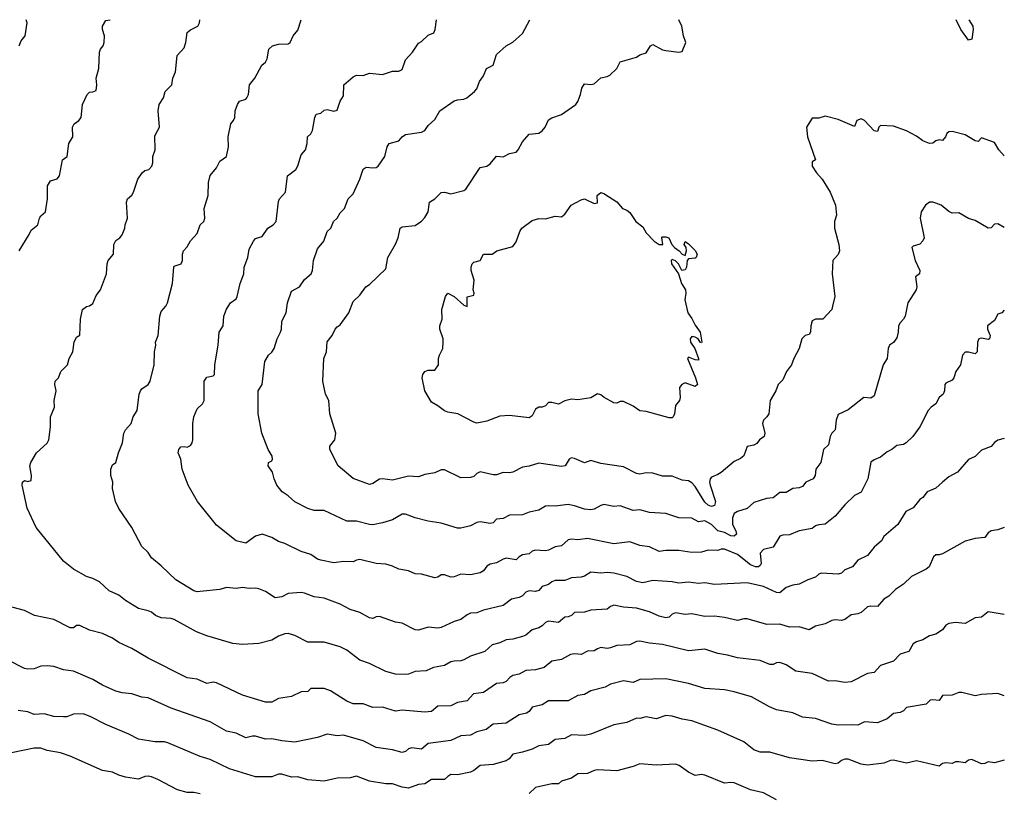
# Model space of a CAD drawing. Header units: metres. Extents: x -51132 to -49532, y -231222 to -229437.
# Tile 691 of 691: x -49683 to -49532, y -229556 to -229437. Entities that reach past the tile are written whole.
import ezdxf

# ---------------------------------------------------------------- set-up
doc = ezdxf.new("R2010")
doc.units = ezdxf.units.M
for name, color, linetype in [('CONTOUR_HALF', 8, 'Continuous'), ('CONTOUR_INDEX', 1, 'Continuous'), ('CONTOUR_INTER', 3, 'Continuous')]:
    doc.layers.add(name, color=color, linetype=linetype)

msp = doc.modelspace()

# ---------------------------------------------------------------- linework, layer by layer
at = {"layer": 'CONTOUR_HALF'}
for points, elevation in [([(-49682.9, -229472.26), (-49681.36, -229469.76), (-49681.08, -229469.09), (-49680.02, -229468.26), (-49679.79, -229467.26), (-49679.58, -229466.9), (-49678.88, -229466.26), (-49678.56, -229464.26), (-49678.55, -229462.26), (-49678.08, -229461.48), (-49677.08, -229461.22), (-49676.73, -229460.76), (-49676.23, -229458.26), (-49675.52, -229457.76), (-49675.26, -229455.76), (-49674.68, -229454.76), (-49674.69, -229453.26), (-49674.46, -229452.76), (-49673.73, -229452.26), (-49673.38, -229451.76), (-49673.16, -229449.76), (-49672.48, -229448.26), (-49672.08, -229447.87), (-49671.58, -229447.85), (-49671.08, -229447.65), (-49670.96, -229446.76), (-49671.06, -229445.76), (-49670.66, -229444.26), (-49670.59, -229441.76), (-49670.39, -229441.26), (-49669.98, -229440.76), (-49669.86, -229440.26), (-49669.82, -229439.26), (-49670.09, -229438.26), (-49670.09, -229437.76), (-49669.58, -229436.9), (-49668.94, -229436.76)], 82.5), ([(-49531.58, -229501.08), (-49532.58, -229501.31), (-49533.08, -229501.68), (-49533.58, -229502.32), (-49535.08, -229502.87), (-49536.08, -229503.83), (-49537.08, -229504.29), (-49538.78, -229506.26), (-49540.08, -229506.98), (-49541.1, -229507.76), (-49542.08, -229508.71), (-49543.43, -229509.26), (-49544.08, -229510.14), (-49544.58, -229510.46), (-49545.58, -229511.72), (-49546.72, -229512.26), (-49547.95, -229514.26), (-49550.08, -229516.13), (-49550.46, -229516.76), (-49551.58, -229517.77), (-49552.58, -229519.02), (-49554.08, -229519.73), (-49554.91, -229520.76), (-49556.08, -229521.25), (-49556.58, -229521.76), (-49557.08, -229521.91), (-49559.69, -229521.76), (-49560.08, -229521.91), (-49560.58, -229522.36), (-49561.76, -229522.76), (-49563.08, -229523.46), (-49564.08, -229523.6), (-49565.08, -229523.93), (-49566.08, -229524.76), (-49566.58, -229524.7), (-49568.58, -229523.78), (-49571.08, -229523.23), (-49576.08, -229523.48), (-49577.58, -229523.23), (-49578.58, -229523.36), (-49580.08, -229523.11), (-49581.58, -229523.26), (-49582.58, -229523.09), (-49585.58, -229522.89), (-49587.08, -229523.24), (-49588.08, -229523.04), (-49589.58, -229522.27), (-49591.58, -229521.76), (-49592.58, -229521.66), (-49593.58, -229521.75), (-49595.08, -229521.58), (-49596.08, -229522.23), (-49596.58, -229522.37), (-49598.08, -229522.47), (-49599.08, -229522.87), (-49600.58, -229522.86), (-49601.08, -229523.06), (-49601.58, -229523.48), (-49602.58, -229523.79), (-49603.08, -229524.4), (-49603.58, -229524.57), (-49604.58, -229524.47), (-49605.08, -229524.69), (-49605.58, -229525.21), (-49606.08, -229525.47), (-49607.28, -229525.76), (-49608.58, -229526.74), (-49611.58, -229527.41), (-49612.58, -229527.83), (-49613.58, -229527.91), (-49614.08, -229528.13), (-49615.08, -229528.89), (-49616.08, -229529.19), (-49618.08, -229530.11), (-49618.58, -229530.21), (-49620.08, -229530.05), (-49621.58, -229530.51), (-49622.08, -229530.44), (-49624.08, -229529.41), (-49625.08, -229529.26), (-49627.58, -229528.38), (-49628.08, -229528.45), (-49628.58, -229528.7), (-49629.08, -229528.6), (-49630.58, -229527.8), (-49632.08, -229527.32), (-49633.58, -229526.53), (-49636.08, -229525.57), (-49637.58, -229525.39), (-49639.08, -229524.81), (-49639.58, -229524.74), (-49641.58, -229524.89), (-49642.58, -229525.37), (-49643.58, -229525.52), (-49645.08, -229524.58), (-49646.08, -229524.15), (-49646.58, -229524.07), (-49647.58, -229524.11), (-49648.58, -229523.97), (-49649.58, -229524.1), (-49651.08, -229523.94), (-49652.08, -229524.26), (-49655.08, -229524.59), (-49655.58, -229524.61), (-49656.08, -229524.46), (-49658.82, -229522.76), (-49661.08, -229520.61), (-49662.58, -229519.37), (-49663.08, -229518.56), (-49664.08, -229517.65), (-49665.58, -229514.76), (-49667.58, -229511.8), (-49668.09, -229510.76), (-49668.56, -229508.76), (-49668.51, -229507.76), (-49668.83, -229506.76), (-49668.85, -229505.76), (-49668.58, -229505.1), (-49668.04, -229504.76), (-49667.66, -229503.26), (-49667.02, -229501.76), (-49666.85, -229500.26), (-49666.58, -229499.72), (-49665.7, -229498.76), (-49665.4, -229497.76), (-49664.8, -229496.76), (-49664.49, -229494.26), (-49664.28, -229493.76), (-49664.08, -229493.45), (-49663.08, -229492.8), (-49662.8, -229492.26), (-49662.16, -229489.76), (-49662.14, -229487.76), (-49661.93, -229486.76), (-49661.95, -229486.26), (-49661.57, -229485.26), (-49661.3, -229482.26), (-49661.08, -229481.59), (-49660.36, -229480.76), (-49660.11, -229480.26), (-49659.37, -229477.26), (-49659.16, -229474.76), (-49659.08, -229474.62), (-49658.02, -229474.26), (-49657.82, -229473.76), (-49657.83, -229472.76), (-49657.66, -229472.26), (-49657.08, -229471.65), (-49656.58, -229470.73), (-49655.58, -229469.58), (-49655.09, -229468.26), (-49654.52, -229467.76), (-49654.4, -229467.26), (-49654.47, -229465.76), (-49653.88, -229463.76), (-49653.82, -229461.76), (-49653.58, -229460.66), (-49652.58, -229459.51), (-49652.08, -229458.46), (-49651.06, -229457.76), (-49650.75, -229456.26), (-49650.79, -229454.76), (-49650.41, -229452.76), (-49649.96, -229452.26), (-49649.8, -229451.76), (-49649.74, -229450.76), (-49649.36, -229449.76), (-49649.08, -229449.26), (-49648.08, -229448.97), (-49647.92, -229448.76), (-49647.67, -229448.26), (-49647.52, -229446.76), (-49646.7, -229445.76), (-49645.65, -229443.76), (-49645.08, -229443.26), (-49644.79, -229442.76), (-49644.58, -229441.26), (-49643.99, -229440.76), (-49643.08, -229440.5), (-49641.58, -229440.47), (-49641.27, -229440.26), (-49640.82, -229439.26), (-49640.08, -229438.35), (-49639.6, -229436.76)], 83.5), ([(-49531.58, -229468.66), (-49532.58, -229468.1), (-49533.08, -229468.15), (-49533.58, -229468.71), (-49534.08, -229468.75), (-49536.08, -229467.6), (-49537.08, -229467.31), (-49538.58, -229466.4), (-49539.58, -229466.45), (-49540.08, -229466.23), (-49541.29, -229465.26), (-49542.08, -229464.91), (-49542.58, -229464.77), (-49543.08, -229464.8), (-49543.67, -229465.26), (-49544.34, -229466.26), (-49544.49, -229467.26), (-49543.88, -229470.26), (-49544.08, -229470.73), (-49544.58, -229471.22), (-49545.58, -229471.54), (-49545.77, -229471.76), (-49545.25, -229473.76), (-49544.57, -229475.26), (-49544.59, -229475.76), (-49545.2, -229476.26), (-49545.02, -229477.76), (-49545.1, -229478.26), (-49546.39, -229480.26), (-49546.81, -229482.26), (-49547.05, -229482.76), (-49547.58, -229483.29), (-49547.82, -229483.76), (-49547.86, -229484.76), (-49548.08, -229485.61), (-49548.58, -229486.31), (-49549.22, -229486.76), (-49549.41, -229487.26), (-49549.57, -229488.76), (-49550.21, -229489.76), (-49551.58, -229494.51), (-49552.08, -229494.89), (-49553.15, -229494.76), (-49555.58, -229496.68), (-49557.08, -229497.4), (-49557.4, -229498.26), (-49557.56, -229499.76), (-49558.05, -229500.26), (-49558.33, -229500.76), (-49558.58, -229502.04), (-49559.33, -229502.76), (-49559.77, -229504.76), (-49560.51, -229505.76), (-49560.65, -229506.76), (-49560.94, -229507.26), (-49562.07, -229507.76), (-49562.58, -229508.43), (-49563.08, -229508.64), (-49564.08, -229508.73), (-49565.08, -229509.38), (-49566.08, -229509.37), (-49567.08, -229510.19), (-49568.11, -229510.26), (-49570.08, -229510.89), (-49571.08, -229511.84), (-49572.58, -229512.3), (-49573.08, -229512.57), (-49573.32, -229513.26), (-49573.33, -229514.26), (-49572.81, -229515.26), (-49572.71, -229515.76), (-49573.08, -229516.06), (-49573.58, -229516.03), (-49574.58, -229515.5), (-49575.58, -229515.25), (-49576.58, -229514.29), (-49577.58, -229513.72), (-49578.58, -229513.87), (-49579.58, -229513.29), (-49581.58, -229513.26), (-49583.58, -229512.58), (-49586.08, -229512.42), (-49587.58, -229512.04), (-49588.58, -229512.13), (-49590.58, -229511.41), (-49591.58, -229511.53), (-49593.08, -229511.23), (-49593.58, -229511.36), (-49594.58, -229511.94), (-49595.08, -229512.04), (-49596.08, -229511.92), (-49597.58, -229511.41), (-49598.58, -229511.22), (-49600.58, -229511.48), (-49601.58, -229511.39), (-49602.08, -229511.48), (-49603.08, -229512.06), (-49604.58, -229512.36), (-49605.58, -229512.8), (-49607.58, -229512.82), (-49608.58, -229513.35), (-49609.58, -229513.47), (-49610.08, -229514), (-49610.58, -229514.14), (-49612.08, -229513.88), (-49612.58, -229513.99), (-49613.58, -229514.49), (-49615.08, -229514.85), (-49615.58, -229514.82), (-49618.08, -229514.06), (-49620.08, -229513.78), (-49622.08, -229513.26), (-49623.58, -229512.71), (-49624.08, -229512.69), (-49625.58, -229513.55), (-49627.08, -229514.04), (-49628.58, -229514.31), (-49629.08, -229514.28), (-49631.08, -229513.75), (-49632.58, -229513.79), (-49636.08, -229512.13), (-49637.58, -229512.14), (-49638.58, -229511.8), (-49640.58, -229510.78), (-49641.58, -229509.88), (-49642.51, -229509.26), (-49643.31, -229508.26), (-49643.73, -229507.26), (-49643.97, -229506.26), (-49644.64, -229505.26), (-49644.59, -229504.76), (-49644.08, -229504.49), (-49643.98, -229504.26), (-49644.06, -229503.76), (-49644.68, -229502.76), (-49645.64, -229500.26), (-49646.18, -229497.26), (-49646.17, -229493.76), (-49645.57, -229492.76), (-49645.17, -229489.26), (-49644.6, -229488.26), (-49644.08, -229487.83), (-49643.72, -229487.26), (-49643.25, -229485.76), (-49642.75, -229484.76), (-49642.62, -229484.26), (-49642.58, -229483.05), (-49641.89, -229481.76), (-49641.7, -229480.26), (-49641.08, -229478.47), (-49639.85, -229477.76), (-49639.08, -229476.66), (-49638.07, -229475.76), (-49637.84, -229475.26), (-49637.67, -229473.76), (-49637.08, -229471.92), (-49636.13, -229470.76), (-49635.59, -229469.26), (-49635.04, -229468.76), (-49634.63, -229467.76), (-49634.05, -229467.26), (-49633.58, -229466.43), (-49632.92, -229465.76), (-49632.36, -229464.26), (-49631.58, -229463.51), (-49630.58, -229461.26), (-49630.08, -229459.69), (-49629.58, -229459.41), (-49628.58, -229459.52), (-49628.08, -229459.45), (-49627.76, -229459.26), (-49626.73, -229457.76), (-49626.37, -229456.26), (-49626.08, -229455.78), (-49624.58, -229455.37), (-49624.08, -229454.73), (-49623.58, -229454.4), (-49621.08, -229454.03), (-49620.59, -229453.76), (-49620.08, -229453.03), (-49619.08, -229452.07), (-49618.28, -229450.76), (-49616.08, -229449.22), (-49615.58, -229449.05), (-49614.58, -229448.96), (-49614.16, -229448.76), (-49612.96, -229447.76), (-49612.58, -229447.35), (-49612.17, -229446.26), (-49611.58, -229445.36), (-49611.14, -229444.26), (-49610.08, -229443.72), (-49609.58, -229442.12), (-49608.12, -229440.76), (-49607.08, -229440.2), (-49605.58, -229438.86), (-49604.45, -229436.76)], 84.5), ([(-49537.05, -229436.76), (-49536.43, -229437.76), (-49536.37, -229438.26), (-49536.55, -229439.76), (-49537.08, -229439.89), (-49538.24, -229438.26), (-49539, -229436.76)], 85.5), ([(-49594.11, -229463.76), (-49593.58, -229463.31), (-49593.08, -229463.44), (-49591.08, -229464.71), (-49590.21, -229465.76), (-49589.58, -229466.01), (-49589.08, -229466.38), (-49588.2, -229467.76), (-49587.08, -229468.56), (-49586.58, -229469.48), (-49585.37, -229470.76), (-49584.58, -229471.3), (-49584.05, -229471.26), (-49584.21, -229470.26), (-49584.08, -229470.09), (-49583.58, -229470.08), (-49583.13, -229470.26), (-49582.64, -229471.26), (-49582.23, -229471.76), (-49581.5, -229472.26), (-49581.08, -229472.74), (-49580.58, -229472.95), (-49580.4, -229472.26), (-49580.44, -229471.76), (-49580.76, -229471.26), (-49580.58, -229470.82), (-49580.08, -229471.17), (-49579.08, -229472.18), (-49578.75, -229472.76), (-49578.9, -229473.26), (-49579.08, -229473.39), (-49580.08, -229473.47), (-49580.28, -229473.76), (-49580.4, -229474.76), (-49580.58, -229475.19), (-49581.11, -229475.26), (-49581.65, -229474.26), (-49582.08, -229473.81), (-49582.58, -229473.59), (-49582.74, -229473.76), (-49582.68, -229474.26), (-49581.65, -229475.76), (-49581.19, -229477.26), (-49580.57, -229478.26), (-49580.49, -229478.76), (-49580.66, -229479.76), (-49580.17, -229481.76), (-49579.58, -229482.64), (-49579.08, -229483.68), (-49578.29, -229484.76), (-49578.02, -229486.26), (-49578.08, -229486.36), (-49578.29, -229486.26), (-49578.6, -229485.76), (-49579.08, -229485.53), (-49579.58, -229485.43), (-49579.86, -229485.76), (-49579.77, -229486.26), (-49579.13, -229487.26), (-49578.54, -229488.76), (-49578.58, -229489.02), (-49579.08, -229489), (-49580.08, -229488.59), (-49580.24, -229488.76), (-49579.02, -229491.76), (-49578.73, -229492.76), (-49579.08, -229493.11), (-49580.58, -229492.51), (-49581.14, -229492.76), (-49581.48, -229493.26), (-49581.35, -229494.76), (-49581.49, -229495.26), (-49582.08, -229496), (-49582.24, -229497.26), (-49582.46, -229497.76), (-49582.58, -229497.9), (-49583.08, -229497.9), (-49586.58, -229496.91), (-49587.58, -229496.81), (-49588.58, -229496.08), (-49590.08, -229495.38), (-49590.58, -229495.4), (-49591.08, -229495.64), (-49591.58, -229495.58), (-49593.06, -229494.76), (-49593.58, -229494.34), (-49594.08, -229494.2), (-49595.08, -229494.84), (-49597.08, -229495.14), (-49598.08, -229495.04), (-49599.08, -229495.31), (-49600.08, -229495.78), (-49601.08, -229495.54), (-49601.58, -229495.56), (-49602.08, -229496.04), (-49602.58, -229496.25), (-49603.08, -229496.27), (-49603.58, -229496.56), (-49604.08, -229497.57), (-49604.58, -229497.9), (-49607.58, -229497.55), (-49609.08, -229497.64), (-49611.08, -229498.4), (-49612.58, -229498.7), (-49613.08, -229498.56), (-49615.54, -229497.26), (-49617.08, -229497.01), (-49617.58, -229496.81), (-49618.58, -229496.06), (-49619.58, -229495.5), (-49620.58, -229493.76), (-49621, -229491.76), (-49620.89, -229491.26), (-49620.58, -229490.76), (-49620.08, -229490.56), (-49619.08, -229490.57), (-49618.5, -229489.76), (-49618.47, -229488.76), (-49618.36, -229488.26), (-49617.85, -229487.26), (-49617.78, -229486.26), (-49617.77, -229485.76), (-49618.3, -229484.26), (-49618.28, -229483.76), (-49617.92, -229482.76), (-49618, -229481.26), (-49617.4, -229479.26), (-49617.08, -229478.76), (-49616.08, -229479.24), (-49614.58, -229480.61), (-49614.08, -229480.8), (-49614.08, -229479.33), (-49613.08, -229479.05), (-49613.03, -229478.76), (-49613.16, -229478.26), (-49613, -229476.76), (-49613.46, -229475.26), (-49613.49, -229474.76), (-49613.33, -229474.26), (-49613.08, -229474.01), (-49612.1, -229473.76), (-49611.58, -229472.76), (-49610.24, -229472.76), (-49609.51, -229472.26), (-49607.08, -229471.59), (-49606.58, -229470.87), (-49606, -229469.26), (-49605.67, -229468.76), (-49604.08, -229467.58), (-49603.08, -229467.3), (-49602.08, -229467.36), (-49600.58, -229466.95), (-49599.58, -229467.02), (-49599.08, -229466.62), (-49598.13, -229465.26), (-49596.58, -229464.41), (-49596.08, -229464.28), (-49594.58, -229464.98), (-49594.08, -229464.89), (-49594.11, -229463.76)], 85.5), ([(-49531.58, -229528.08), (-49534.08, -229527.69), (-49535.08, -229528.5), (-49536.08, -229528.63), (-49537.58, -229529.46), (-49539.08, -229529.34), (-49540.08, -229529.46), (-49540.58, -229529.71), (-49541.08, -229530.45), (-49542.08, -229531.1), (-49543.08, -229531.37), (-49544.08, -229532.01), (-49545.08, -229532.31), (-49545.58, -229532.61), (-49546.25, -229533.76), (-49547.58, -229534.2), (-49548.58, -229535.26), (-49550.58, -229535.92), (-49551.58, -229536.98), (-49552.58, -229537.17), (-49555.08, -229538.45), (-49556.08, -229538.54), (-49557.58, -229538.29), (-49558.58, -229538.33), (-49561.08, -229537.15), (-49563.58, -229536.8), (-49565.08, -229535.84), (-49566.08, -229535.46), (-49566.58, -229535.53), (-49567.08, -229535.78), (-49567.58, -229535.8), (-49569.08, -229535.15), (-49572.58, -229534.73), (-49574.08, -229534.32), (-49575.58, -229534.11), (-49577.58, -229533.43), (-49580.08, -229533.69), (-49584.08, -229532.72), (-49586.08, -229532.52), (-49587.58, -229532.21), (-49588.08, -229532.23), (-49589.08, -229532.74), (-49591.08, -229532.84), (-49592.08, -229533.24), (-49592.58, -229533.3), (-49593.58, -229533.18), (-49594.08, -229533.35), (-49594.58, -229533.7), (-49595.58, -229533.72), (-49596.58, -229534.23), (-49597.58, -229534.15), (-49598.24, -229534.26), (-49599.58, -229534.99), (-49601.08, -229535.24), (-49602.27, -229536.26), (-49603.58, -229536.58), (-49605.08, -229536.7), (-49606.08, -229537.26), (-49607.08, -229537.45), (-49607.56, -229537.76), (-49608.08, -229538.4), (-49608.58, -229538.59), (-49609.58, -229538.69), (-49611.58, -229540.08), (-49613.11, -229540.26), (-49614.08, -229541.35), (-49615.58, -229541.62), (-49616.58, -229542.11), (-49618.58, -229542.18), (-49619.58, -229542.97), (-49620.58, -229543.09), (-49624.08, -229542.77), (-49625.08, -229542.96), (-49627.08, -229542.34), (-49628.58, -229542.38), (-49630.08, -229541.8), (-49631.58, -229541.82), (-49632.58, -229541.43), (-49635.08, -229539.82), (-49636.08, -229539.46), (-49638.08, -229539.46), (-49638.58, -229539.94), (-49639.58, -229539.97), (-49641.08, -229540.68), (-49643.08, -229541.01), (-49644.08, -229541.58), (-49645.08, -229541.56), (-49648.58, -229540.46), (-49652.58, -229538.6), (-49653.08, -229538.49), (-49654.08, -229538.67), (-49655.58, -229538.03), (-49657.08, -229537.84), (-49663.08, -229534.8), (-49665.58, -229533.32), (-49667.58, -229532.41), (-49668.58, -229531.74), (-49670.08, -229531.01), (-49672.08, -229530.48), (-49673.58, -229529.78), (-49674.08, -229529.8), (-49674.58, -229530.14), (-49675.08, -229530.12), (-49677.58, -229528.87), (-49680.53, -229528.26), (-49682.08, -229527.5), (-49684.58, -229526.8)], 82.5), ([(-49531.58, -229550.45), (-49533.08, -229550.86), (-49534.08, -229550.71), (-49534.58, -229551), (-49535.08, -229551.05), (-49536.58, -229550.38), (-49537.08, -229550.49), (-49537.58, -229550.85), (-49538.58, -229550.72), (-49539.08, -229550.73), (-49539.58, -229550.97), (-49540.58, -229550.87), (-49541.08, -229550.98), (-49541.58, -229551.41), (-49545.08, -229550.55), (-49546.58, -229550.93), (-49548.58, -229550.46), (-49549.08, -229550.51), (-49550.08, -229550.95), (-49552.58, -229551.25), (-49553.58, -229551.08), (-49555.58, -229550.31), (-49556.08, -229550.29), (-49556.58, -229550.51), (-49557.08, -229550.91), (-49557.58, -229551.02), (-49559.58, -229550.53), (-49561.08, -229550.62), (-49564.58, -229550.11), (-49567.58, -229549.24), (-49569.09, -229549.26), (-49570.08, -229548.86), (-49571.58, -229547.65), (-49575.58, -229545.84), (-49579.58, -229544.41), (-49581.08, -229544.15), (-49582.58, -229543.71), (-49583.58, -229543.6), (-49585.08, -229544.1), (-49586.58, -229543.81), (-49587.58, -229544.05), (-49588.08, -229544.03), (-49589.58, -229544.68), (-49591.58, -229545.05), (-49595.08, -229546.45), (-49596.08, -229546.67), (-49598.08, -229546.59), (-49599.08, -229547.13), (-49600.58, -229547.31), (-49601.58, -229548.08), (-49603.08, -229548.25), (-49604.08, -229548.76), (-49605.58, -229549.26), (-49607.08, -229549.56), (-49607.62, -229550.26), (-49608.08, -229550.57), (-49610.08, -229551.13), (-49612.08, -229551.3), (-49613.08, -229552.07), (-49613.58, -229552.3), (-49615.58, -229552.7), (-49616.58, -229552.69), (-49617.08, -229552.96), (-49617.58, -229553.42), (-49619.58, -229553.43), (-49620.58, -229554.09), (-49621.58, -229554.18), (-49623.08, -229554.75), (-49624.08, -229554.63), (-49625.58, -229554.12), (-49626.58, -229554.08), (-49629.08, -229553.69), (-49631.08, -229552.91), (-49632.08, -229553.17), (-49634.08, -229553.24), (-49636.08, -229553.71), (-49638.58, -229553.5), (-49640.08, -229553.02), (-49641.08, -229553.09), (-49642.58, -229552.6), (-49643.08, -229552.62), (-49644.08, -229553.01), (-49646.58, -229553), (-49650.58, -229551.81), (-49653.58, -229550.38), (-49655.08, -229549.89), (-49660.08, -229547.79), (-49660.58, -229547.65), (-49662.08, -229547.65), (-49664.58, -229547.24), (-49666.08, -229546.47), (-49669.58, -229545.01), (-49672.02, -229543.76), (-49673.08, -229543.34), (-49674.58, -229543.42), (-49675.58, -229543.79), (-49676.08, -229543.8), (-49677.58, -229543.77), (-49679.08, -229543.37), (-49680.58, -229543.45), (-49681.58, -229543.04), (-49683.08, -229542.85)], 81.5)]:
    msp.add_lwpolyline(points, dxfattribs=dict(at, elevation=elevation))
at = {"layer": 'CONTOUR_INDEX', "elevation": 85}
msp.add_lwpolyline([(-49531.58, -229457.68), (-49532.41, -229456.76), (-49533.08, -229455.62), (-49535.08, -229454.88), (-49535.58, -229455.44), (-49536.08, -229455.37), (-49537.58, -229454.46), (-49539.58, -229453.94), (-49540.08, -229453.98), (-49540.41, -229454.26), (-49540.62, -229454.76), (-49541.08, -229455.29), (-49541.58, -229455.2), (-49542.08, -229455.34), (-49542.58, -229455.73), (-49543.08, -229455.78), (-49544.08, -229455.34), (-49545.08, -229454.62), (-49546.58, -229453.84), (-49548.58, -229453.13), (-49550.58, -229453.02), (-49550.86, -229453.26), (-49551.08, -229453.95), (-49551.58, -229453.85), (-49553.08, -229452.22), (-49553.58, -229451.97), (-49554.25, -229452.26), (-49554.58, -229453.18), (-49557.08, -229452.08), (-49559.08, -229451.55), (-49560.08, -229451.9), (-49561.08, -229451.88), (-49561.98, -229453.26), (-49561.79, -229454.76), (-49560.58, -229458.26), (-49561.08, -229458.56), (-49561.08, -229459.26), (-49560.45, -229460.26), (-49559.55, -229461.26), (-49558.35, -229463.26), (-49557.53, -229465.26), (-49557.37, -229466.76), (-49557.68, -229467.76), (-49557.64, -229468.76), (-49556.98, -229471.26), (-49556.89, -229472.26), (-49557.08, -229472.84), (-49557.92, -229473.76), (-49558.01, -229475.76), (-49557.63, -229479.26), (-49557.96, -229480.76), (-49558.09, -229481.26), (-49559.48, -229482.76), (-49560.58, -229482.75), (-49561.08, -229483.02), (-49561.31, -229483.76), (-49561.37, -229484.76), (-49561.58, -229485.08), (-49562.18, -229485.26), (-49562.68, -229485.76), (-49563.08, -229487.26), (-49563.9, -229488.76), (-49564.26, -229489.76), (-49565.06, -229490.76), (-49565.58, -229492.04), (-49566.33, -229492.76), (-49566.69, -229493.76), (-49567.53, -229495.26), (-49567.76, -229497.26), (-49568.04, -229497.76), (-49568.55, -229498.26), (-49568.71, -229498.76), (-49568.34, -229500.26), (-49568.45, -229500.76), (-49569.2, -229501.26), (-49569.58, -229501.84), (-49570.08, -229502.1), (-49571.08, -229502.29), (-49571.58, -229503.75), (-49572.08, -229504.16), (-49573.08, -229504.61), (-49575.08, -229506.3), (-49575.58, -229506.62), (-49576.58, -229507), (-49576.77, -229507.26), (-49576.84, -229507.76), (-49576.74, -229508.26), (-49575.93, -229510.76), (-49576.08, -229511.38), (-49576.58, -229511.52), (-49577.08, -229511.29), (-49577.58, -229510.83), (-49579.08, -229508.44), (-49579.58, -229507.86), (-49580.08, -229507.56), (-49581.08, -229507.48), (-49582.58, -229506.87), (-49584.08, -229506.83), (-49585.58, -229506.39), (-49586.58, -229506.34), (-49587.58, -229506.55), (-49588.08, -229506.43), (-49590.08, -229505.42), (-49593.58, -229504.9), (-49595.08, -229504.46), (-49596.08, -229504.8), (-49597.58, -229504.13), (-49598.08, -229504.06), (-49598.4, -229504.26), (-49599.05, -229505.26), (-49599.58, -229505.39), (-49603.08, -229504.84), (-49604.58, -229505.34), (-49605.58, -229505.46), (-49607.08, -229506.24), (-49607.58, -229506.36), (-49608.58, -229506.3), (-49609.58, -229506.67), (-49610.08, -229506.66), (-49612.08, -229506.2), (-49612.58, -229506.46), (-49613.08, -229506.92), (-49613.58, -229507.08), (-49615.08, -229507.12), (-49617.58, -229505.9), (-49618.08, -229505.86), (-49619.08, -229506.34), (-49620.58, -229506.62), (-49621.58, -229506.95), (-49623.08, -229506.84), (-49625.58, -229507.45), (-49627.08, -229507.25), (-49627.58, -229507.31), (-49628.58, -229507.98), (-49629.08, -229508.12), (-49631.58, -229507.22), (-49633.89, -229505.26), (-49635.16, -229502.76), (-49635.19, -229502.26), (-49634.44, -229501.26), (-49634.25, -229500.26), (-49635.2, -229497.26), (-49635.35, -229495.26), (-49635.84, -229494.26), (-49636.24, -229492.26), (-49636.12, -229488.76), (-49635.69, -229487.76), (-49635.58, -229486.25), (-49634.83, -229485.26), (-49634.37, -229484.26), (-49634.08, -229483.92), (-49633.58, -229483.64), (-49632.27, -229481.76), (-49631.58, -229480.03), (-49630.58, -229479.04), (-49629.63, -229477.76), (-49629.08, -229477.43), (-49626.58, -229475.03), (-49626.27, -229473.26), (-49625.08, -229471.23), (-49624.68, -229470.26), (-49624.39, -229468.76), (-49624.08, -229468.57), (-49622.08, -229468.35), (-49621.08, -229467.68), (-49620.58, -229467.13), (-49620.09, -229466.26), (-49619.85, -229464.76), (-49619.07, -229464.26), (-49618.08, -229463.29), (-49617.58, -229463.22), (-49616.58, -229463.5), (-49614.58, -229463), (-49614.31, -229462.76), (-49612.08, -229459.48), (-49611.08, -229459.23), (-49610.58, -229458.88), (-49609.58, -229457.73), (-49608.58, -229457.84), (-49607.58, -229457.29), (-49606.58, -229457.09), (-49606.24, -229456.76), (-49605.58, -229455.49), (-49604.58, -229454.35), (-49603.08, -229454.17), (-49602.58, -229453.84), (-49602.09, -229453.26), (-49601.58, -229452.15), (-49601.08, -229451.84), (-49599.58, -229451.32), (-49597.41, -229449.76), (-49597.08, -229449.34), (-49596.67, -229448.26), (-49596.5, -229447.26), (-49596.08, -229446.63), (-49595.08, -229446.72), (-49594.58, -229446.63), (-49593.58, -229445.69), (-49592.58, -229445.47), (-49592.16, -229445.26), (-49591.12, -229444.26), (-49590.58, -229443.23), (-49588.08, -229442.52), (-49587.58, -229442.13), (-49586.58, -229441.86), (-49585.95, -229440.76), (-49585.58, -229440.58), (-49584.08, -229441.38), (-49583.58, -229441.5), (-49581.58, -229441.72), (-49581.08, -229441.63), (-49580.51, -229440.26), (-49580.88, -229439.26), (-49581.09, -229437.76), (-49581.6, -229436.76)], dxfattribs=at)
at = {"layer": 'CONTOUR_INTER'}
for points, elevation in [([(-49682.9, -229440.76), (-49682.58, -229439.99), (-49681.99, -229439.26), (-49681.69, -229437.26), (-49681.81, -229436.76)], 82), ([(-49531.58, -229514.74), (-49532.58, -229515.1), (-49533.58, -229515.25), (-49534.08, -229515.58), (-49534.59, -229516.26), (-49536.08, -229516.41), (-49537.58, -229516.85), (-49541.08, -229518.77), (-49541.58, -229518.95), (-49542.08, -229518.95), (-49542.44, -229519.26), (-49543.13, -229520.76), (-49543.58, -229521.15), (-49545.83, -229522.26), (-49547.08, -229523.42), (-49548.31, -229524.26), (-49549.31, -229525.26), (-49550.08, -229525.72), (-49551.08, -229526.89), (-49552.08, -229526.83), (-49552.58, -229526.92), (-49553.58, -229527.77), (-49554.08, -229527.99), (-49555.08, -229528.16), (-49556.08, -229528.87), (-49556.58, -229529.04), (-49557.58, -229528.92), (-49558.08, -229529.02), (-49559.08, -229529.53), (-49560.58, -229529.9), (-49561.58, -229530.44), (-49563.08, -229529.97), (-49564.58, -229530.02), (-49566.08, -229529.56), (-49568.08, -229529.61), (-49571.08, -229528.75), (-49571.58, -229528.76), (-49572.58, -229529.01), (-49574.58, -229528.55), (-49576.08, -229528.35), (-49577.58, -229528.41), (-49579.58, -229527.99), (-49580.58, -229528.11), (-49582.08, -229527.83), (-49582.58, -229528.03), (-49583.08, -229528.52), (-49583.58, -229528.61), (-49584.58, -229528.37), (-49586.08, -229527.68), (-49588.08, -229527.1), (-49590.08, -229526.98), (-49591.58, -229526.65), (-49592.08, -229526.85), (-49592.58, -229527.27), (-49595.08, -229527.45), (-49596.08, -229527.75), (-49597.58, -229527.79), (-49598.08, -229528.27), (-49598.58, -229528.48), (-49599.08, -229528.51), (-49600.08, -229529.31), (-49601.58, -229529.11), (-49602.08, -229529.34), (-49602.58, -229529.85), (-49603.08, -229530.12), (-49604.08, -229530.43), (-49605.08, -229531.26), (-49605.58, -229531.5), (-49607.08, -229531.89), (-49608.08, -229531.98), (-49609.08, -229532.47), (-49610.24, -229532.76), (-49611.35, -229533.76), (-49613.58, -229534.5), (-49614.58, -229535.08), (-49615.08, -229535.23), (-49616.08, -229535.24), (-49616.58, -229535.37), (-49617.58, -229535.95), (-49619.28, -229536.26), (-49620.38, -229536.76), (-49622.08, -229536.87), (-49623.08, -229537.25), (-49623.58, -229537.29), (-49625.08, -229537.27), (-49626.58, -229536.86), (-49629.08, -229535.63), (-49630.58, -229535.1), (-49632.58, -229533.58), (-49633.58, -229533.05), (-49636.08, -229532.37), (-49638.58, -229532.37), (-49640.58, -229531.33), (-49641.58, -229531.03), (-49642.08, -229531.05), (-49643.08, -229531.41), (-49644.08, -229532.06), (-49646.08, -229532.54), (-49648.58, -229532.68), (-49650.08, -229532.54), (-49654.08, -229531.36), (-49655.67, -229530.76), (-49659.08, -229528.88), (-49659.58, -229528.72), (-49661.08, -229528.62), (-49661.96, -229528.26), (-49662.58, -229527.75), (-49663.08, -229527.53), (-49664.58, -229527.15), (-49666.58, -229525.93), (-49667.58, -229525.11), (-49669.08, -229524.44), (-49670.58, -229523.07), (-49671.58, -229522.55), (-49672.58, -229522.27), (-49674.58, -229521.12), (-49676.08, -229519.92), (-49680.27, -229514.76), (-49681.66, -229511.76), (-49682.42, -229508.26), (-49682.4, -229507.76), (-49682.08, -229507.52), (-49681.58, -229507.69), (-49681.08, -229507.5), (-49681.01, -229506.76), (-49681.27, -229505.26), (-49681.1, -229504.76), (-49680.24, -229503.26), (-49678.58, -229501.77), (-49678.33, -229501.26), (-49678.07, -229499.26), (-49678.07, -229497.76), (-49677.46, -229496.26), (-49677.51, -229495.26), (-49677.24, -229493.76), (-49677.42, -229492.76), (-49677.38, -229492.26), (-49676.88, -229491.76), (-49676.49, -229490.76), (-49675.5, -229489.76), (-49675.2, -229488.76), (-49674.66, -229487.76), (-49674.46, -229486.26), (-49674.08, -229485.52), (-49673.58, -229485.19), (-49673.46, -229482.76), (-49673.18, -229481.26), (-49672.58, -229480.79), (-49672.08, -229480.69), (-49671.58, -229480.34), (-49671.08, -229479.13), (-49670.4, -229478.26), (-49669.51, -229475.76), (-49669.4, -229474.26), (-49669.24, -229473.76), (-49668.4, -229472.76), (-49668.37, -229471.26), (-49668.08, -229470.65), (-49667.46, -229470.26), (-49667.08, -229469.79), (-49666.68, -229468.76), (-49666.63, -229468.26), (-49666.29, -229467.26), (-49666.41, -229464.76), (-49666.28, -229464.26), (-49665.58, -229463.68), (-49665.33, -229463.26), (-49664.67, -229461.26), (-49664, -229460.26), (-49663.58, -229459.9), (-49663, -229459.76), (-49662.54, -229459.26), (-49662.39, -229458.76), (-49662.35, -229457.76), (-49661.99, -229456.76), (-49662.08, -229454.61), (-49661.37, -229453.26), (-49661.56, -229450.76), (-49661.4, -229449.76), (-49660.76, -229448.76), (-49660.48, -229447.76), (-49659.48, -229446.76), (-49659.3, -229445.76), (-49658.88, -229444.76), (-49658.61, -229442.26), (-49657.58, -229441.1), (-49657.32, -229440.26), (-49657.08, -229438.7), (-49656.58, -229438.29), (-49655.44, -229437.76), (-49655.18, -229437.26), (-49655.13, -229436.76)], 83), ([(-49531.58, -229481.35), (-49531.98, -229481.76), (-49532.58, -229481.96), (-49533.08, -229482.97), (-49534.16, -229483.76), (-49534.16, -229484.26), (-49533.75, -229485.26), (-49533.87, -229485.76), (-49534.08, -229485.87), (-49535.08, -229485.65), (-49535.51, -229485.76), (-49535.68, -229486.26), (-49535.74, -229487.76), (-49536.08, -229488.07), (-49537.08, -229487.8), (-49537.58, -229487.83), (-49537.98, -229488.26), (-49538.33, -229489.76), (-49539.02, -229490.76), (-49539.32, -229491.76), (-49539.58, -229492.1), (-49540.58, -229492.58), (-49540.72, -229492.76), (-49540.75, -229493.76), (-49540.99, -229494.26), (-49541.61, -229494.76), (-49542.1, -229495.76), (-49542.82, -229496.26), (-49543.28, -229496.76), (-49544.57, -229499.26), (-49545.62, -229500.76), (-49546.66, -229501.76), (-49547.08, -229501.98), (-49548.08, -229502.15), (-49548.84, -229502.76), (-49549.58, -229503.1), (-49550.58, -229503.93), (-49551.58, -229504.34), (-49552.08, -229504.71), (-49552.56, -229507.26), (-49553.58, -229509.29), (-49554.58, -229509.83), (-49556.08, -229511.27), (-49557.58, -229512.99), (-49559.08, -229514.22), (-49560.08, -229514.32), (-49560.58, -229514.47), (-49561.08, -229514.88), (-49563.08, -229515.26), (-49564.58, -229515.84), (-49565.58, -229515.89), (-49566.08, -229516.05), (-49567.08, -229517.78), (-49568.58, -229518.12), (-49569.08, -229518.68), (-49568.93, -229520.26), (-49569.08, -229520.59), (-49569.33, -229520.76), (-49569.81, -229520.76), (-49570.58, -229520.45), (-49572.58, -229518.86), (-49574.58, -229518.04), (-49575.08, -229518.06), (-49575.58, -229518.26), (-49577.08, -229518.23), (-49578.08, -229518.51), (-49579.58, -229518.59), (-49581.58, -229518.28), (-49583.58, -229518.25), (-49584.58, -229518.41), (-49586.08, -229517.73), (-49587.58, -229517.51), (-49589.08, -229516.93), (-49591.58, -229517.24), (-49595.58, -229516.41), (-49597.08, -229516.63), (-49598.08, -229516.54), (-49598.58, -229516.61), (-49599.58, -229517.53), (-49600.58, -229517.7), (-49601.58, -229518.22), (-49602.08, -229518.34), (-49603.58, -229518.23), (-49604.08, -229518.36), (-49604.58, -229518.76), (-49605.58, -229518.94), (-49606.08, -229519.23), (-49606.58, -229519.72), (-49608.08, -229519.46), (-49608.58, -229519.59), (-49609.58, -229520.18), (-49610.58, -229520.39), (-49611.08, -229520.65), (-49611.58, -229521.38), (-49612.08, -229521.7), (-49613.58, -229521.99), (-49615.08, -229521.91), (-49616.08, -229522.32), (-49616.58, -229522.34), (-49617.58, -229522.03), (-49618.08, -229522.02), (-49618.58, -229522.38), (-49619.08, -229522.48), (-49621.08, -229521.92), (-49622.08, -229521.83), (-49623.08, -229521.38), (-49624.58, -229521.12), (-49625.58, -229520.65), (-49626.58, -229520.36), (-49628.08, -229520.28), (-49630.58, -229519.67), (-49631.08, -229519.74), (-49631.58, -229520), (-49633.08, -229519.97), (-49634.58, -229520.14), (-49636.58, -229519.76), (-49637.08, -229519.58), (-49638.08, -229518.88), (-49639.58, -229518.42), (-49642.08, -229517.19), (-49643.08, -229516.87), (-49644.08, -229516.25), (-49645.58, -229515.74), (-49646.58, -229516.09), (-49648.08, -229517.14), (-49649.58, -229516.77), (-49652.58, -229514.39), (-49655.49, -229510.76), (-49656.95, -229508.26), (-49657.86, -229505.76), (-49658.06, -229504.26), (-49658.46, -229503.26), (-49658.4, -229502.76), (-49658.08, -229502.35), (-49657.58, -229502.28), (-49657.08, -229502.38), (-49656.58, -229502.16), (-49656.33, -229501.76), (-49656.23, -229501.26), (-49656.25, -229498.76), (-49656.08, -229497.74), (-49655.58, -229496.53), (-49654.75, -229495.76), (-49654.51, -229495.26), (-49654.5, -229492.26), (-49654.08, -229491.67), (-49653.08, -229491.43), (-49652.92, -229491.26), (-49652.86, -229489.76), (-49652.32, -229486.76), (-49652.19, -229484.76), (-49651.56, -229483.76), (-49651.45, -229482.26), (-49651.08, -229481.19), (-49650.46, -229480.26), (-49649.58, -229479.6), (-49649.4, -229479.26), (-49648.96, -229477.26), (-49648.37, -229475.76), (-49648.32, -229474.76), (-49647.79, -229473.26), (-49647.58, -229472.01), (-49646.93, -229470.76), (-49646.58, -229470.38), (-49645.58, -229470.05), (-49644.7, -229468.76), (-49643.89, -229468.26), (-49643.45, -229467.76), (-49643.08, -229464.67), (-49642.93, -229464.26), (-49642.01, -229463.26), (-49641.68, -229460.76), (-49640.4, -229459.76), (-49640.08, -229459.21), (-49639.58, -229457.51), (-49638.92, -229456.76), (-49638.66, -229455.76), (-49638.6, -229454.76), (-49638.08, -229454.29), (-49637.85, -229453.76), (-49637.47, -229451.76), (-49637.26, -229451.26), (-49636.58, -229451.1), (-49636.08, -229450.66), (-49635.58, -229450.53), (-49634.58, -229450.81), (-49634.08, -229450.63), (-49633.62, -229449.26), (-49633.08, -229448.45), (-49633.02, -229446.76), (-49631.58, -229445.52), (-49631.08, -229445.28), (-49630.08, -229445.33), (-49629.08, -229444.98), (-49627.08, -229445.19), (-49625.58, -229444.67), (-49624.58, -229444.65), (-49624.08, -229444.4), (-49623.58, -229442.93), (-49622.47, -229441.76), (-49621.58, -229440.36), (-49621.08, -229440.13), (-49620.08, -229439.16), (-49619.21, -229438.76), (-49619.02, -229438.26), (-49618.81, -229436.76)], 84), ([(-49531.58, -229540.57), (-49532.58, -229540.22), (-49535.08, -229540.38), (-49536.08, -229540.6), (-49538.08, -229540.07), (-49538.58, -229540.08), (-49539.58, -229540.5), (-49541.08, -229540.55), (-49541.58, -229541.3), (-49542.58, -229541.18), (-49542.97, -229541.26), (-49543.58, -229541.87), (-49546.58, -229542.38), (-49547.08, -229542.87), (-49547.58, -229543.14), (-49548.58, -229543.3), (-49549.58, -229544.12), (-49551.08, -229544.74), (-49553.08, -229544.6), (-49554.08, -229545.1), (-49555.08, -229545.02), (-49557.08, -229545.1), (-49558.08, -229544.96), (-49560.58, -229544.05), (-49562.58, -229543.84), (-49564.08, -229543.22), (-49566.58, -229542.72), (-49567.67, -229542.26), (-49570.4, -229540.76), (-49573.08, -229539.96), (-49574.58, -229539.69), (-49577.58, -229539.44), (-49580.08, -229538.68), (-49583.58, -229537.99), (-49587.58, -229538.09), (-49588.58, -229538.52), (-49590.08, -229538.29), (-49592.08, -229538.77), (-49592.89, -229539.26), (-49595.08, -229539.84), (-49596.08, -229540.4), (-49597.08, -229540.54), (-49598.58, -229541.33), (-49601.58, -229541.33), (-49602.58, -229541.97), (-49604.08, -229542.35), (-49604.58, -229542.98), (-49604.99, -229543.26), (-49606.08, -229543.48), (-49608.08, -229544.8), (-49610.08, -229544.94), (-49611.17, -229545.76), (-49612.58, -229546.1), (-49613.58, -229546.62), (-49615.08, -229546.71), (-49616.58, -229547.45), (-49620.08, -229547.89), (-49621.08, -229548.78), (-49622.58, -229548.55), (-49623.08, -229548.72), (-49623.58, -229549.15), (-49624.08, -229549.29), (-49625.58, -229548.9), (-49628.08, -229548.53), (-49630.08, -229547.49), (-49633.08, -229546.61), (-49634.08, -229546.71), (-49635.58, -229546.49), (-49637.08, -229547.01), (-49640.58, -229547.7), (-49642.58, -229547.5), (-49644.08, -229547.18), (-49645.08, -229547.24), (-49646.58, -229546.78), (-49647.08, -229546.77), (-49648.08, -229547.02), (-49649.58, -229546.33), (-49651.08, -229546.01), (-49653.58, -229544.58), (-49659.58, -229542.47), (-49663.08, -229540.89), (-49664.08, -229540.79), (-49665.58, -229540.29), (-49667.08, -229540.14), (-49668.08, -229539.87), (-49670.08, -229538.97), (-49671.58, -229538.06), (-49674.58, -229536.8), (-49676.08, -229536.57), (-49677.58, -229536.07), (-49678.58, -229535.98), (-49679.58, -229536.01), (-49680.58, -229536.44), (-49681.58, -229536.51), (-49682.08, -229536.38), (-49684.58, -229535.09)], 82), ([(-49655.08, -229555.66), (-49656.08, -229555.45), (-49657.08, -229555.43), (-49658.58, -229555), (-49661.58, -229553.42), (-49662.58, -229553.03), (-49663.08, -229552.91), (-49663.58, -229552.99), (-49664.58, -229553.39), (-49666.58, -229553.09), (-49667.58, -229552.79), (-49668.58, -229552.3), (-49670.08, -229552.07), (-49675.08, -229549.83), (-49676.58, -229549.33), (-49678.58, -229549), (-49679.58, -229548.64), (-49680.58, -229548.6), (-49684.08, -229549.33)], 81), ([(-49566.58, -229556.58), (-49568.58, -229555.46), (-49570.58, -229555), (-49573.08, -229553.97), (-49573.58, -229553.89), (-49574.58, -229553.98), (-49577.58, -229552.76), (-49578.08, -229552.68), (-49579.08, -229552.8), (-49580.08, -229552.31), (-49581.55, -229551.26), (-49582.08, -229551.09), (-49585.08, -229551.21), (-49587.58, -229551.05), (-49588.58, -229551.46), (-49591.08, -229552.08), (-49594.08, -229551.94), (-49594.58, -229552.03), (-49595.58, -229552.52), (-49597.08, -229552.57), (-49598.08, -229553.23), (-49599.58, -229553.69), (-49600.08, -229554.1), (-49601.08, -229554.1), (-49603.58, -229554.68), (-49604.58, -229555.58)], 81)]:
    msp.add_lwpolyline(points, dxfattribs=dict(at, elevation=elevation))

doc.saveas('drawing.dxf')
